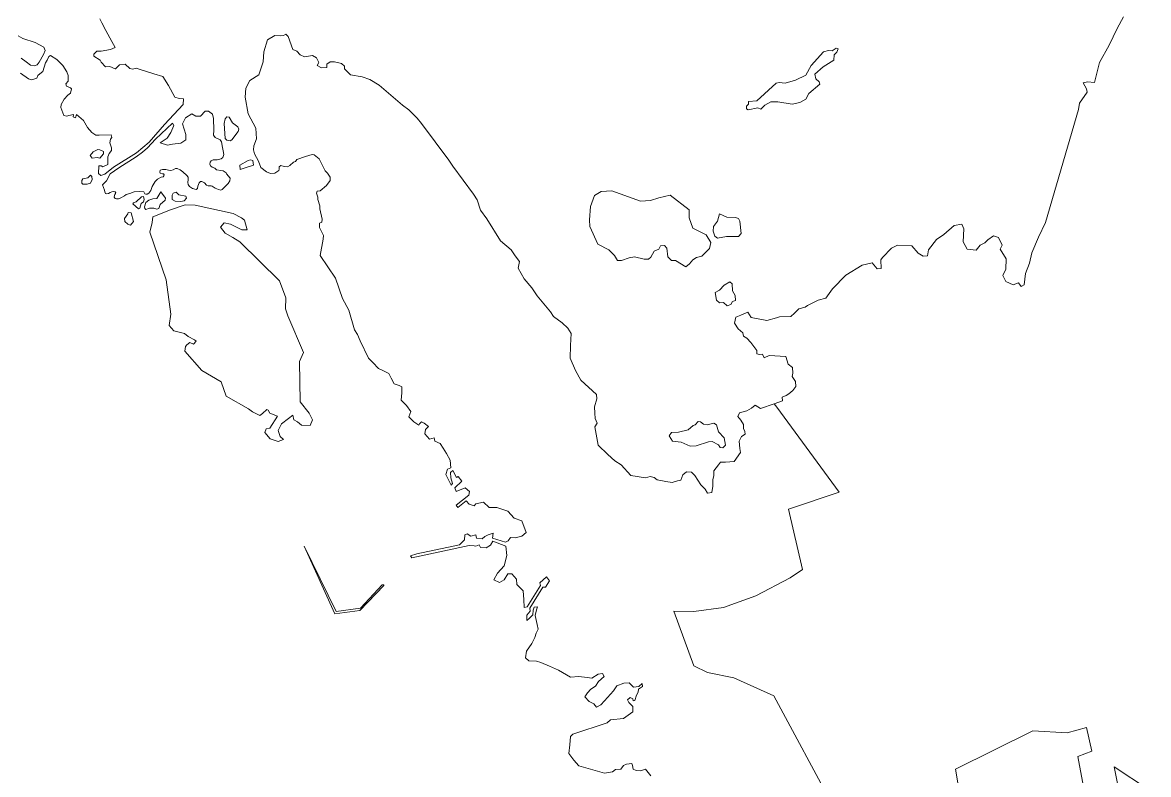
# Model space of a CAD drawing. Extents: x 369010 to 739155, y 6377141 to 6616555.
# Drawn here: x 427342 to 431482, y 6516238 to 6519004 of the extents above; entities that cross this region are included whole.
import ezdxf

# ---------------------------------------------------------------- set-up
doc = ezdxf.new("R2010")
doc.units = 0
doc.header["$LTSCALE"] = 40
doc.layers.add('1', color=7, linetype='Continuous', lineweight=13)

msp = doc.modelspace()

# ---------------------------------------------------------------- linework, layer by layer
at = {"layer": '1'}
for points in [[(427684.52, 6518833.93), (427682.53, 6518833.93), (427662.51, 6518841.7), (427647.45, 6518840.38), (427631.23, 6518858.59), (427627.25, 6518865.21), (427604.58, 6518880.43), (427604.08, 6518887.88), (427614.84, 6518898.64), (427624.44, 6518899.13), (427631.23, 6518898.14), (427664.99, 6518904.6), (427682.53, 6518912.37), (427670.28, 6518934.39), (427648.77, 6518974.6), (427633.87, 6519002.57), (427626.1, 6519016.97)], [(431391.15, 6519024.25), (431367.48, 6518982.38), (431338.35, 6518920.48), (431301.94, 6518856.6), (431283.73, 6518783.78), (431258.25, 6518785.6), (431241.86, 6518781.96), (431254.6, 6518760.11), (431256.43, 6518747.37), (431228.29, 6518706.82), (431224.81, 6518683.98), (431104.16, 6518268.73), (431077.68, 6518214.11), (431053.02, 6518156.68), (431045.08, 6518118.62), (431030.51, 6518080.39), (431025.05, 6518038.51), (431014.13, 6518033.05), (431005.02, 6518045.8), (430985, 6518038.51), (430957.69, 6518051.26), (430946.77, 6518073.1), (430957.69, 6518096.77), (430959.51, 6518135), (430937.66, 6518169.76), (430944.95, 6518184.32), (430930.38, 6518213.45), (430912.18, 6518218.91), (430892.15, 6518204.35), (430881.23, 6518193.42), (430863.02, 6518184.32), (430848.46, 6518166.12), (430815.69, 6518169.76), (430801.12, 6518197.07), (430802.94, 6518244.4), (430795.66, 6518262.61), (430768.35, 6518257.14), (430730.12, 6518224.37), (430702.81, 6518206.17), (430673.69, 6518167.94), (430670.04, 6518145.92), (430653.66, 6518144.1), (430635.45, 6518155.03), (430611.79, 6518182.5), (430558.99, 6518184.32), (430537.81, 6518174.39), (430504.21, 6518139.97), (430498.09, 6518131.2), (430499.91, 6518098.59), (430484.85, 6518097.6), (430466.14, 6518120.44), (430429.73, 6518111.33), (430369.66, 6518074.92), (430320.5, 6518023.95), (430296.17, 6517990.19), (430267.87, 6517981.91), (430229.14, 6517963.04), (430219.71, 6517956.75), (430196.7, 6517950.46), (430180.81, 6517934.58), (430167.41, 6517922.16), (430125.54, 6517921.01), (430114.94, 6517917.86), (430079.36, 6517907.43), (430021.77, 6517919.02), (430009.19, 6517937.89), (429992.47, 6517931.6), (429983.04, 6517927.29), (429965.33, 6517920.01), (429960.03, 6517898), (429973.6, 6517877.15), (429990.32, 6517862.42), (429993.63, 6517849.84), (430006.04, 6517842.56), (430020.77, 6517826.83), (430041.79, 6517797.37), (430042.78, 6517784.8), (430052.22, 6517782.81), (430062.65, 6517783.8)], [(427326.2, 6518955.24), (427342.75, 6518945.64), (427388.76, 6518930.91), (427420.87, 6518913.53), (427425.17, 6518900.46), (427419.22, 6518886.56), (427402.66, 6518857.92), (427395.71, 6518848.32), (427384.46, 6518844.02), (427371.38, 6518847.5), (427355.83, 6518858.75), (427336.63, 6518872.65)], [(429978.9, 6517567.99), (429972.61, 6517554.25), (429983.04, 6517540.68), (429993.46, 6517524.95), (429993.46, 6517510.22), (429998.76, 6517498.8), (429999.75, 6517489.37), (429986.18, 6517480.93), (429976.75, 6517464.21), (429979.89, 6517436.91), (429982.04, 6517422.34), (429959.04, 6517388.74), (429926.6, 6517386.59), (429908.73, 6517386.59), (429901.44, 6517376.17), (429883.57, 6517354.15), (429884.56, 6517337.44), (429880.43, 6517321.72), (429880.43, 6517298.54), (429876.29, 6517275.54), (429860.56, 6517272.39), (429852.62, 6517286.63), (429835.9, 6517303.34), (429813.89, 6517337.93), (429802.47, 6517349.52), (429783.61, 6517351.51), (429770.03, 6517340.09), (429762.59, 6517320.06), (429751.17, 6517318.07), (429731.31, 6517311.78), (429707.14, 6517315.92), (429675.7, 6517321.22), (429664.28, 6517330.65), (429650.54, 6517333.8), (429632.83, 6517329.49), (429579.37, 6517336.94), (429542.8, 6517376.66), (429519.79, 6517391.39), (429494.64, 6517414.4), (429459.05, 6517448.99), (429446.47, 6517516.02), (429454.75, 6517529.75), (429447.47, 6517547.46), (429446.47, 6517566.33), (429445.32, 6517590.49), (429453.76, 6517619.79), (429452.76, 6517635.51), (429395.17, 6517687.98), (429375.14, 6517723.56), (429356.44, 6517769.73), (429357.43, 6517815.74), (429359.42, 6517859.77), (429347.01, 6517879.63), (429325.99, 6517899.66), (429294.54, 6517922.66), (429283.12, 6517939.38), (429234.96, 6517998.13), (429214.93, 6518028.42), (429186.8, 6518061.02), (429164.79, 6518099.75), (429169.92, 6518124.91), (429154.19, 6518145.92), (429138.47, 6518167.94), (429099.74, 6518200.38), (429049.6, 6518282.13), (429026.42, 6518313.58), (429014.01, 6518351.32), (429000.27, 6518372.17), (428923.81, 6518474.95), (428909.25, 6518496.96), (428809.78, 6518632.01), (428793.06, 6518652.04), (428762.61, 6518682.32), (428739.11, 6518699.7), (428653.21, 6518773.02), (428618.62, 6518794.04), (428591.48, 6518804.47), (428548.45, 6518811.75), (428525.44, 6518833.76), (428525.44, 6518843.19), (428515.02, 6518852.63), (428489.86, 6518858.92), (428473.14, 6518858.92), (428461.56, 6518850.64), (428461.56, 6518838.06), (428441.7, 6518836.9), (428424.98, 6518845.34), (428431.27, 6518856.93), (428422.83, 6518873.65), (428408.1, 6518883.08), (428378.81, 6518877.78), (428363.08, 6518885.23), (428350.51, 6518898.8), (428335.94, 6518905.09), (428319.23, 6518952.26), (428310.79, 6518960.7), (428301.35, 6518956.4), (428289.77, 6518954.41), (428269.91, 6518956.4), (428242.76, 6518939.68)], [(428242.76, 6518939.68), (428229.03, 6518895.66), (428227.04, 6518858.92), (428211.32, 6518811.75), (428177.72, 6518790.89), (428163.16, 6518762.59), (428161, 6518729), (428171.43, 6518668.26), (428200.39, 6518615.79), (428201.88, 6518576.57), (428192.78, 6518549.75), (428190.79, 6518536.18), (428195.1, 6518521.45), (428209.83, 6518493.65), (428218.77, 6518470.48), (428239.45, 6518454.92), (428253.69, 6518448.3), (428269.24, 6518449.29), (428284.47, 6518459.39), (428285.96, 6518465.02), (428285.96, 6518473.46), (428292.41, 6518478.09), (428304.66, 6518474.45), (428316.25, 6518473.46), (428325.35, 6518478.09), (428338.42, 6518490.17), (428345.38, 6518492.66), (428350.51, 6518499.77), (428382.78, 6518510.86), (428406.94, 6518518.47), (428414.06, 6518516.98), (428433.26, 6518502.26), (428454.44, 6518458.89), (428463.21, 6518449.29), (428473.81, 6518434.56), (428473.31, 6518422.98), (428459.74, 6518403.78), (428436.07, 6518385.08), (428425.98, 6518384.09), (428423.33, 6518376.64), (428428.46, 6518361.91), (428428.46, 6518353.3), (428434.91, 6518329.14), (428434.91, 6518318.55), (428443.35, 6518280.15), (428443.19, 6518269.56), (428433.75, 6518265.25), (428434.42, 6518250.19), (428448.98, 6518220.73), (428447.99, 6518207.16), (428436.4, 6518146.42), (428493.01, 6518063.67), (428519.15, 6517989.19), (428542.16, 6517945.17), (428563.18, 6517872.84), (428573.61, 6517856.13), (428584.03, 6517833.12), (428614.49, 6517769.07), (428630.21, 6517753.35), (428651.06, 6517731.34), (428669.93, 6517723.06), (428688.8, 6517712.47), (428697.24, 6517695.75), (428708.66, 6517674.9), (428727.52, 6517668.61), (428736.96, 6517663.32), (428736.96, 6517641.3), (428733.81, 6517615.15), (428753.67, 6517595.13), (428770.39, 6517573.12), (428763.11, 6517553.26), (428780.98, 6517534.39), (428799.85, 6517522.8), (428801.84, 6517527.11), (428809.28, 6517534.39), (428818.72, 6517530.25), (428835.43, 6517517.67), (428823.85, 6517507.08), (428821.86, 6517491.36), (428838.58, 6517471.5), (428856.29, 6517475.8), (428858.44, 6517463.22), (428877.31, 6517455.77), (428888.73, 6517438.06), (428901.3, 6517418.04), (428915.04, 6517394.04), (428916.53, 6517366.24), (428905.11, 6517360.94), (428898.82, 6517341.08), (428918.68, 6517302.35), (428922.82, 6517307.48), (428916.53, 6517328.5), (428915.54, 6517348.36), (428924.97, 6517355.81), (428937.55, 6517330.65), (428943.84, 6517333.8), (428957.41, 6517316.92), (428932.25, 6517291.76), (428936.39, 6517279.18), (428969.99, 6517291.76)], [(427334.97, 6518818.04), (427363.61, 6518796.19), (427374.86, 6518792.71), (427387.11, 6518796.19), (427394.89, 6518799.67), (427398.36, 6518808.44), (427405.31, 6518815.39), (427416.57, 6518823.17), (427426.17, 6518856.1), (427433.12, 6518864.87), (427438.25, 6518878.78), (427444.37, 6518882.25), (427468.7, 6518867.52), (427490.38, 6518845.68), (427505.11, 6518822.34), (427510.24, 6518808.44), (427510.24, 6518788.41), (427501.64, 6518777.98), (427504.28, 6518770.21), (427518.19, 6518764.08), (427522.49, 6518759.78), (427518.19, 6518744.22), (427508.59, 6518737.27), (427495.51, 6518721.55), (427484.26, 6518702.51), (427483.43, 6518691.26), (427493.86, 6518661.64), (427505.11, 6518658.99), (427512.89, 6518662.46), (427529.44, 6518665.94), (427528.45, 6518656.5), (427537.22, 6518653.03), (427540.7, 6518665.94), (427565.85, 6518643.43), (427581.41, 6518617.45), (427597.13, 6518599.07), (427611.86, 6518589.64), (427623.94, 6518589.64), (427668.3, 6518590.47), (427670.95, 6518580.87), (427665.65, 6518574.91), (427663, 6518561.01), (427669.13, 6518542.64), (427669.13, 6518533.2), (427660.52, 6518521.95), (427655.22, 6518509.7), (427656.22, 6518481.9), (427637.85, 6518473.29), (427630.89, 6518476.77), (427623.12, 6518476.77), (427621.46, 6518448.14), (427629.41, 6518441.35), (427644.96, 6518446.48), (427676.74, 6518471.8), (427761.15, 6518524.93), (427807.16, 6518563.99), (427864.26, 6518628.2), (427933.11, 6518702.85), (427933.6, 6518722.87), (427918.04, 6518724.86), (427901.82, 6518729.33), (427879.15, 6518772.19), (427858.46, 6518805.95), (427825.36, 6518815.06), (427770.75, 6518831.94), (427760.48, 6518835.75), (427747.41, 6518832.6), (427736.49, 6518834.42), (427719.61, 6518850.81), (427698.09, 6518848.16), (427684.52, 6518833.93)], [(427878.82, 6518460.38), (427887.92, 6518459.39), (427896.53, 6518461.87), (427904.14, 6518467), (427911.26, 6518467), (427921.85, 6518461.87), (427930.95, 6518454.26), (427946.51, 6518441.18), (427951.64, 6518435.23), (427950.65, 6518426.12), (427950.15, 6518415.53), (427951.15, 6518407.92), (427956.61, 6518400.8), (427966.87, 6518393.68), (427980.94, 6518390.21), (427986.07, 6518393.68), (427987.06, 6518401.79), (427991.53, 6518414.37), (427996.16, 6518419.01), (428001.13, 6518419.5), (428010.73, 6518414.37), (428018.84, 6518405.44), (428024.79, 6518402.79), (428035.55, 6518403.28), (428039.03, 6518401.79), (428050.12, 6518394.18), (428062.2, 6518389.22), (428071.3, 6518387.23), (428076.27, 6518390.21), (428098.44, 6518411.39), (428104.57, 6518421.99), (428106.06, 6518431.09), (428092.49, 6518447.31), (428091, 6518450.78), (428086.86, 6518453.76), (428079.91, 6518458.89), (428071.3, 6518459.39), (428055.08, 6518462.37), (428049.62, 6518468.49), (428039.03, 6518471.47), (428032.9, 6518476.6), (428030.42, 6518482.56), (428031.91, 6518490.67), (428036.05, 6518494.81), (428043.5, 6518498.28), (428057.23, 6518499.28), (428072.29, 6518502.26), (428078.42, 6518507.88), (428082.39, 6518518.97), (428079.41, 6518532.05), (428077.26, 6518543.63), (428073.78, 6518564.98), (428068.32, 6518572.93), (428050.12, 6518580.54), (428044.49, 6518589.64), (428045.65, 6518608.34), (428044.65, 6518650.88), (428040.68, 6518666.6), (428026.45, 6518678.19), (428013.54, 6518678.19), (427996, 6518659.98), (427979.12, 6518659.98), (427964.88, 6518667.76), (427940.88, 6518652.86), (427930.46, 6518630.69), (427942.04, 6518591.79), (427942.04, 6518572.43), (427924.66, 6518560.02), (427893.38, 6518556.21), (427875.34, 6518552.9), (427848.7, 6518561.34), (427873.36, 6518578.88), (427887.59, 6518598.91), (427898.68, 6518624.89), (427894.05, 6518634), (427831.15, 6518574.91), (427801.36, 6518543.13), (427783.82, 6518526.92), (427759.82, 6518510.03), (427695.61, 6518469.82), (427664.33, 6518447.8), (427650.76, 6518421.82), (427636.69, 6518406.76), (427642.98, 6518387.23), (427644.63, 6518380.61), (427647.11, 6518375.48), (427652.08, 6518373.49), (427657.71, 6518374.49), (427664.16, 6518378.62), (427670.28, 6518381.11), (427676.9, 6518382.1), (427682.37, 6518380.61), (427685.01, 6518377.63), (427684.52, 6518374.49), (427680.88, 6518371.01), (427679.88, 6518367.04), (427678.89, 6518361.91), (427682.37, 6518356.94), (427687.5, 6518355.29), (427695.11, 6518355.29)], [(427695.11, 6518355.29), (427703.72, 6518358.43), (427716.46, 6518366.05), (427723.58, 6518371.01), (427736.16, 6518374.98), (427752.87, 6518380.61), (427772.07, 6518382.6), (427787.79, 6518381.6), (427789.78, 6518379.12), (427791.76, 6518373.49), (427795.74, 6518372.5), (427800.87, 6518372), (427806.99, 6518376.14), (427813.94, 6518385.74), (427819.07, 6518400.3), (427829.67, 6518419.5), (427838.93, 6518427.61), (427851.68, 6518435.23), (427859.12, 6518436.72), (427862.27, 6518439.69), (427863.26, 6518444.16), (427860.12, 6518447.31), (427856.15, 6518446.81), (427848.53, 6518449.79), (427847.54, 6518453.76), (427848.53, 6518460.38), (427856.64, 6518463.36), (427869.22, 6518463.36), (427878.82, 6518460.38)], [(430062.65, 6517783.8), (430068.93, 6517770.23), (430087.8, 6517778.51), (430148.54, 6517775.36), (430157.98, 6517747.06), (430173.7, 6517734.48), (430174.69, 6517713.63), (430172.54, 6517702.04), (430184.13, 6517683.18), (430186.28, 6517665.47), (430174.69, 6517650.74), (430159.96, 6517638.16), (430150.69, 6517631.87), (430135.96, 6517625.58), (430136.96, 6517612.01), (430106.34, 6517601.42), (430115.44, 6517589), (430344.99, 6517275.87), (430158.14, 6517213.31), (430210.44, 6516992.2), (430165.26, 6516961.58), (430038.65, 6516895.38), (429919.32, 6516851.85), (429810.91, 6516837.12), (429737.43, 6516838.94), (429810.91, 6516636.86), (429860.4, 6516612.86), (429957.88, 6516592.67), (430104.68, 6516527.3), (430328.78, 6516109.89)], [(430328.78, 6516109.89), (430104.68, 6516527.3), (429957.88, 6516592.67), (429860.4, 6516612.86), (429810.91, 6516636.86), (429737.43, 6516838.94), (429810.91, 6516837.12), (429919.32, 6516851.85), (430038.65, 6516895.38), (430165.26, 6516961.58), (430210.44, 6516992.2), (430158.14, 6517213.31), (430344.99, 6517275.87), (430115.44, 6517589), (430106.34, 6517601.42), (430055.36, 6517583.71), (430036.5, 6517596.29), (430022.92, 6517584.7), (430006.04, 6517575.27), (429978.9, 6517567.99)], [(428969.99, 6517291.76), (428985.71, 6517278.19), (428983.56, 6517264.62), (428936.39, 6517227.87), (428942.68, 6517219.43), (428973.13, 6517244.59), (428984.55, 6517232.01), (429003.42, 6517225.72), (429008.72, 6517233.17), (429037.02, 6517239.46), (429057.87, 6517219.43), (429086.17, 6517219.43), (429126.06, 6517205.86), (429150.06, 6517180.71), (429178.36, 6517170.28), (429194.08, 6517127.25), (429178.36, 6517114.67), (429153.2, 6517108.38), (429136.48, 6517109.54), (429128.04, 6517096.96), (429117.62, 6517091.66), (429070.45, 6517107.39), (429072.6, 6517125.26), (429065.32, 6517123.11), (429053.73, 6517118.97), (429042.15, 6517112.68), (429031.72, 6517104.24), (429011.86, 6517107.39), (429008.72, 6517118.97), (428990.84, 6517114.67), (428977.27, 6517123.11), (428968.83, 6517118.97), (428967.84, 6517101.1), (428948.97, 6517082.23), (428791.91, 6517049.79), (428768.9, 6517041.35), (428774.2, 6517035.06), (428984.55, 6517080.08), (429002.43, 6517079.09), (429008.72, 6517078.09), (429021.29, 6517082.23), (429026.42, 6517072.8), (429046.45, 6517071.8), (429063.17, 6517081.24), (429071.44, 6517095.8), (429119.77, 6517076.93), (429122.75, 6517043.5), (429113.48, 6517005.77), (429088.32, 6516978.46), (429075.74, 6516953.3), (429095.61, 6516943.87), (429113.48, 6516953.3), (429126.06, 6516976.31), (429141.62, 6516976.31), (429158.5, 6516956.45), (429159.49, 6516936.59), (429182.49, 6516913.58), (429185.64, 6516880.98), (429186.63, 6516851.68), (429197.22, 6516853.84), (429246.38, 6516932.45), (429244.23, 6516942.88), (429268.39, 6516964.89), (429279.98, 6516950.16), (429265.25, 6516926.16), (429254.82, 6516926.16), (429207.65, 6516849.53), (429208.64, 6516838.11), (429196.07, 6516823.38), (429196.07, 6516804.52), (429204.51, 6516810.8), (429218.08, 6516824.38), (429220.23, 6516842.25), (429223.37, 6516852.68), (429235.95, 6516854.83), (429231.82, 6516843.24), (429227.51, 6516822.39), (429234.96, 6516788.79), (429237.94, 6516772.08), (429230.66, 6516757.35), (429226.52, 6516741.62), (429214.93, 6516719.61), (429195.07, 6516691.31), (429191.93, 6516666.15), (429203.51, 6516655.73), (429231.82, 6516654.73), (429248.53, 6516649.44), (429279.98, 6516635.87), (429312.42, 6516621.14), (429357.43, 6516595.98), (429387.72, 6516598.13), (429418.17, 6516593.83), (429435.88, 6516591.84), (429459.05, 6516606.41), (429474.61, 6516608.56), (429480.9, 6516598.13), (429460.21, 6516579.6), (429449.62, 6516562.38), (429432.07, 6516551.46), (429420.16, 6516538.38)], [(429420.16, 6516538.38), (429409.73, 6516523.65), (429425.45, 6516505.95), (429443.33, 6516497.51), (429452.6, 6516484.93), (429468.32, 6516493.37), (429482.06, 6516509.09), (429515.49, 6516545.67), (429528.07, 6516563.54), (429553.22, 6516572.97), (429573.08, 6516574.96), (429588.81, 6516558.25), (429608.67, 6516561.39), (429620.25, 6516571.82), (429622.24, 6516561.39), (429606.68, 6516550.96), (429605.52, 6516540.37), (429600.39, 6516528.95), (429594.1, 6516510.08), (429587.81, 6516507.93), (429586.66, 6516516.37), (429576.23, 6516520.51), (429566.8, 6516512.07), (429572.09, 6516502.8), (429586.66, 6516487.08), (429586.66, 6516468.21), (429552.23, 6516443.05), (429504.07, 6516438.75), (429491.49, 6516427.33), (429365.71, 6516386.45), (429357.43, 6516377.02), (429354.29, 6516346.57), (429351.14, 6516315.12), (429368.85, 6516289.96), (429387.72, 6516269.11), (429465.18, 6516247.1), (429482.06, 6516241.8), (429511.35, 6516247.1), (429522.77, 6516255.37), (429541.64, 6516257.52), (429552.23, 6516270.1), (429562.66, 6516275.4), (429582.52, 6516278.54), (429585.66, 6516270.1), (429587.81, 6516257.52), (429598.24, 6516252.23), (429613.96, 6516251.24), (429632.83, 6516257.52), (429652.69, 6516232.37)], [(430792.35, 6516140.02), (430772.49, 6516256.53), (431057.49, 6516397.87), (431183.27, 6516390.26), (431254.44, 6516409.95), (431274.3, 6516323.06), (431222.17, 6516303.37), (431256.92, 6516119.83)], [(431256.92, 6516119.83), (431222.17, 6516303.37), (431274.3, 6516323.06), (431254.44, 6516409.95), (431183.27, 6516390.26), (431057.49, 6516397.87), (430772.49, 6516256.53), (430792.35, 6516140.02)], [(431390.81, 6516092.52), (431356.06, 6516266.13), (431482.5, 6516181.72)], [(431482.5, 6516181.72), (431356.06, 6516266.13), (431390.81, 6516092.52)]]:
    msp.add_lwpolyline(points, dxfattribs=at)
for points in [[(430340.86, 6518906.58), (430334.57, 6518909.39), (430319.01, 6518899.8), (430305.44, 6518900.62), (430287.23, 6518895.82), (430242.71, 6518845.84), (430223.02, 6518810.59), (430184.62, 6518791.72), (430146.72, 6518780.96), (430124.38, 6518782.95), (430112.96, 6518780.96), (430041.96, 6518716.09), (430011.67, 6518713.27), (430011.67, 6518703.84), (430004.22, 6518696.39), (430004.22, 6518686.96), (430011.01, 6518682.16), (430046.09, 6518690.27), (430056.85, 6518685.63), (430071.75, 6518699.87), (430094.09, 6518711.95), (430119.74, 6518711.95), (430171.71, 6518703.84), (430200.01, 6518709.3), (430222.36, 6518722.04), (430233.11, 6518742.4), (430273.66, 6518777.49), (430271.01, 6518785.6), (430258.77, 6518796.52), (430256.12, 6518813.4), (430285.91, 6518840.38), (430324.97, 6518865.37), (430326.46, 6518885.07), (430336.55, 6518895.16)], [(428102.25, 6518655.18), (428093.48, 6518657.33), (428086.69, 6518649.55), (428083.22, 6518632.51), (428087.52, 6518577.23), (428093.81, 6518570.61), (428105.06, 6518568.29), (428111.68, 6518571.93), (428134.69, 6518603.05), (428137.83, 6518611.98), (428134.36, 6518619.76), (428114.33, 6518635.32)], [(427602.26, 6518528.74), (427591.01, 6518514.67), (427598.46, 6518505.4), (427616.66, 6518507.72), (427626.76, 6518504.9), (427639.83, 6518521.45), (427639.5, 6518529.23), (427625.93, 6518536.18), (427618.98, 6518537.01)], [(428164.48, 6518469.98), (428191.62, 6518478.92), (428188.81, 6518496.79), (428180.2, 6518498.61), (428172.09, 6518495.8), (428141.64, 6518478.92), (428141.97, 6518462.87)], [(427592.33, 6518442.01), (427582.57, 6518432.58), (427564.36, 6518428.77), (427559.73, 6518422.48), (427559.89, 6518413.54), (427564.2, 6518409.74), (427579.26, 6518409.57), (427592, 6518413.54), (427598.46, 6518426.45), (427596.47, 6518437.71)], [(427851.18, 6518380.78), (427836.29, 6518356.94), (427820.73, 6518355.62), (427806.49, 6518350.49), (427796.07, 6518341.39), (427790.28, 6518325.83), (427792.26, 6518319.21), (427796.07, 6518316.06), (427809.14, 6518320.53), (427825.36, 6518320.53), (427835.62, 6518316.73), (427842.91, 6518319.21), (427848.04, 6518334.27), (427866.9, 6518350.49), (427867.57, 6518357.6)], [(427906.96, 6518380.44), (427896.03, 6518375.81), (427892.23, 6518369.19), (427892.72, 6518352.97), (427903.15, 6518347.18), (427924.66, 6518345.19), (427936.25, 6518347.84), (427944.69, 6518358.27), (427942.7, 6518364.72), (427916.89, 6518370.51)], [(429724.02, 6518368.53), (429682.15, 6518359.59), (429651.53, 6518349.33), (429614.13, 6518346.68), (429508.54, 6518384.25), (429469.48, 6518382.6), (429445.48, 6518367.2), (429431.08, 6518327.15), (429426.78, 6518278.66), (429428.6, 6518253.01), (429457.56, 6518189.12), (429498.28, 6518167.94), (429518.8, 6518146.59), (429529.89, 6518127.89), (429544.29, 6518127.89), (429572.42, 6518138.15), (429592.78, 6518141.46), (429627.7, 6518133.02), (429643.92, 6518133.02), (429652.36, 6518140.63), (429664.28, 6518162.81), (429682.15, 6518170.42), (429688.11, 6518182.34), (429702.67, 6518184.16), (429711.11, 6518173.9), (429714.59, 6518142.28), (429728.16, 6518127.89), (429743.39, 6518127.89), (429780.96, 6518105.71), (429794.53, 6518115.97), (429807.27, 6518131.2), (429820.84, 6518139.8), (429840.54, 6518144.93), (429868.51, 6518172.07), (429873.64, 6518194.25), (429856.59, 6518222.39), (429806.44, 6518247.05), (429792.87, 6518285.44), (429793.7, 6518315.24)], [(427787.3, 6518363.4), (427779.19, 6518362.74), (427760.48, 6518343.87), (427750.06, 6518340.72), (427748.07, 6518336.75), (427768.93, 6518318.05), (427773.39, 6518321.19), (427778.52, 6518338.74), (427786.3, 6518343.87), (427789.61, 6518352.31)], [(428167.62, 6518241.75), (428158.52, 6518277.34), (428147.43, 6518285.28), (428116.98, 6518301.5), (427977.46, 6518331.95), (427939.89, 6518333.28), (427885.94, 6518314.41), (427821.72, 6518289.09), (427819.07, 6518268.4), (427810.63, 6518232.65), (427870.38, 6518056.88), (427887.92, 6517930.94), (427881.47, 6517888.73), (427899.01, 6517869.2), (427937.24, 6517860.27), (427951.48, 6517848.51), (427974.15, 6517836.27), (427980.11, 6517832.29), (427970.34, 6517821.21), (427957.43, 6517826.5), (427945.68, 6517818.72), (427941.71, 6517811.61), (427939.23, 6517795.39), (428001.46, 6517723.89), (428072.79, 6517682.35), (428091, 6517629.22), (428172.42, 6517582.88), (428187.65, 6517572.12), (428214.3, 6517557.89), (428224.72, 6517565.01), (428240.28, 6517580.56), (428244.75, 6517577.92), (428251.37, 6517566.83), (428280.17, 6517556.23), (428251.37, 6517511.71), (428238.29, 6517509.73), (428232.5, 6517495.49), (428253.19, 6517472.16), (428282.48, 6517463.06), (428301.85, 6517469.51), (428289.27, 6517480.93), (428281.82, 6517503.27), (428294.07, 6517527.27), (428319.72, 6517547.13), (428335.94, 6517559.38), (428339.25, 6517542.5), (428353.15, 6517534.39), (428367.72, 6517522.47), (428399.66, 6517521.15), (428408.1, 6517542.5), (428395.69, 6517566.5), (428363.58, 6517609.03), (428360.27, 6517756.99), (428375.33, 6517790.09), (428317.57, 6517924.48), (428309.13, 6517950.96), (428309.79, 6517990.68), (428286.95, 6518054.24), (428140.98, 6518197.56), (428114.99, 6518213.12), (428087.19, 6518228.84), (428069.65, 6518250.85), (428083.22, 6518266.41), (428106.55, 6518261.78), (428148.09, 6518241.75)], [(427742.11, 6518304.15), (427730.53, 6518305.64), (427729.87, 6518299.84), (427716.96, 6518282.96), (427718.28, 6518271.87), (427729.87, 6518261.61), (427739.63, 6518258.96), (427750.06, 6518271.87)], [(429963.84, 6518286.6), (429932.39, 6518287.93), (429904.59, 6518300.51), (429897.97, 6518273.69), (429883.07, 6518253.83), (429881.91, 6518236.29), (429887.54, 6518218.08), (429897.31, 6518210.8), (429931.23, 6518216.43), (429974.93, 6518217.26), (429984.36, 6518227.35), (429979.4, 6518273.69), (429975.42, 6518283.46)], [(429943.32, 6518049.6), (429922.3, 6518037.35), (429905.58, 6518019.65), (429888.87, 6518010.21), (429894, 6517982.9), (429905.58, 6517972.48), (429920.31, 6517973.47), (429932.89, 6517961.88), (429946.46, 6517967.18), (429952.75, 6517977.61), (429964.17, 6517980.75), (429963.18, 6517999.62), (429952.75, 6518016.5), (429951.92, 6518042.82)], [(429884.56, 6517529.75), (429860.23, 6517524.13), (429845.67, 6517526.11), (429835.24, 6517534.39), (429826.47, 6517535.55), (429816.04, 6517523.46), (429808.1, 6517521.48), (429789.4, 6517505.26), (429754.64, 6517496.49), (429728.16, 6517495.99), (429720.22, 6517482.92), (429731.8, 6517463.72), (429763.91, 6517460.57), (429797.34, 6517446.01), (429819.19, 6517447), (429864.87, 6517461.57), (429877.94, 6517462.06), (429901.78, 6517450.64), (429907.57, 6517440.71), (429916.84, 6517439.72), (429926.77, 6517449.15), (429922.63, 6517476.63), (429901.78, 6517497.98), (429894.49, 6517524.13)], [(428670.09, 6516935.26), (428664.3, 6516935.26), (428585.19, 6516849.53), (428494.99, 6516836.62), (428377.48, 6517077.93), (428491.02, 6516828.18), (428581.88, 6516841.09), (428670.09, 6516932.62)]]:
    msp.add_lwpolyline(points, close=True, dxfattribs=at)

doc.saveas('drawing.dxf')
